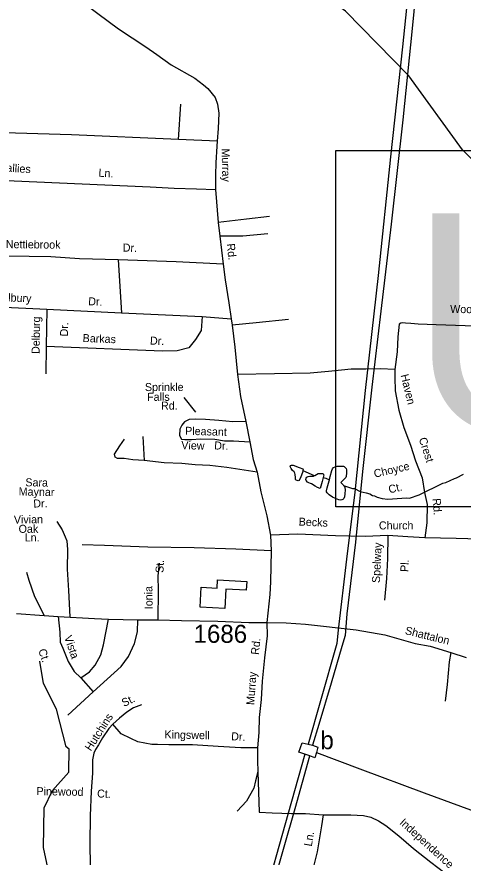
# Model space of a CAD drawing. Extents: x 1551653 to 1702041, y 811336 to 920032.
# Drawn here: x 1613566 to 1617224, y 881998 to 888884 of the extents above; entities that cross this region are included whole.
import ezdxf

# ---------------------------------------------------------------- set-up
doc = ezdxf.new("R2010")
doc.units = 0
for name, color, linetype in [('Old_Level_10', 7, 'Continuous'), ('Old_Level_11', 7, 'Continuous'), ('Old_Level_22', 7, 'Continuous'), ('Old_Level_3', 7, 'Continuous'), ('Old_Level_32', 7, 'Continuous'), ('Old_Level_35', 7, 'Continuous'), ('Old_Level_41', 7, 'Continuous'), ('Old_Level_56', 7, 'Continuous'), ('Old_Level_59', 7, 'Continuous'), ('Old_Level_62', 7, 'Continuous'), ('Old_Level_8', 7, 'Continuous')]:
    doc.layers.add(name, color=color, linetype=linetype)

msp = doc.modelspace()

# ---------------------------------------------------------------- linework, layer by layer
at = {"layer": 'Old_Level_3'}
msp.add_lwpolyline([(1623016.732, 884869.703), (1616180.215, 884869.703), (1616180.215, 887788.304), (1623016.732, 887788.304), (1623016.732, 884869.703)], dxfattribs=at)
at = {"layer": 'Old_Level_32'}
msp.add_lwpolyline([(1613562.325, 883996.021), (1613791.063, 883977.706), (1613905.798, 883970.234), (1614201.414, 883952.822), (1614316.971, 883949.565), (1614558.77, 883942.794), (1614721.112, 883942.865), (1614914.897, 883936.727), (1615214.555, 883931.241), (1615468.279, 883920.283), (1615614.164, 883920.323), (1615772.218, 883918.512), (1615932.236, 883906.518), (1616347.158, 883860.004), (1616581.675, 883819.621), (1616830.752, 883749.719), (1616954.335, 883726.698), (1617123.617, 883676.632), (1617250.06, 883634.426)], dxfattribs=at)
at = {"layer": 'Old_Level_35'}
for p, q in [((1614890.147, 887879.769), (1614909.33, 888167.689)), ((1615208.982, 887864.855), (1614890.147, 887879.769)), ((1615192.803, 887469.871), (1615217.072, 887199.483)), ((1615217.072, 887199.483), (1615230.555, 887086.143)), ((1615230.555, 887086.143), (1615257.52, 886858.112)), ((1614395.628, 886893.159), (1614423.232, 886458.955)), ((1613303.42, 886512.246), (1613811.124, 886488.085)), ((1613811.124, 886488.085), (1613805.562, 886181.743)), ((1613811.124, 886488.085), (1614423.232, 886458.955)), ((1614423.232, 886458.955), (1615085.264, 886427.449)), ((1615085.264, 886427.449), (1615321.77, 886410.831)), ((1615321.77, 886410.831), (1615329.454, 886356.545)), ((1613805.562, 886181.743), (1613802.429, 885959.054)), ((1614934.907, 885765.157), (1615030.821, 885643.591)), ((1615442.768, 885568.529), (1615475.889, 885401.144)), ((1614599.747, 885445.821), (1614609.78, 885248.675)), ((1615645.024, 884636.273), (1615650.519, 884509.781)), ((1614091.488, 883466.676), (1614191.195, 883352.952)), ((1613982.589, 883160.967), (1614191.195, 883352.952)), ((1615542.066, 882696.996), (1615552.977, 882365.841))]:
    msp.add_line(p, q, dxfattribs=at)
for points in [[(1613839.562, 889734.399), (1613865.355, 889546.161), (1613894.903, 889423.794), (1613913.879, 889323.552), (1613953.404, 889236.467), (1613982.343, 889182.167), (1614011.282, 889138.726), (1614054.69, 889075.375), (1614116.185, 889002.973), (1614164.111, 888960.406), (1614229.223, 888911.536), (1614399.239, 888786.643)], [(1614399.239, 888786.643), (1614623.515, 888638.221), (1614713.949, 888576.68), (1614829.704, 888491.609)], [(1614829.704, 888491.609), (1615023.974, 888380.905), (1615094.511, 888326.605), (1615132.494, 888297.644), (1615192.072, 888223.644), (1615211.54, 888167.414), (1615220.681, 888095.186), (1615215.326, 887969.419), (1615208.982, 887864.855)], [(1614890.147, 887879.769), (1614014.14, 887915.99), (1613368.303, 887937.354), (1612882.81, 887979.356)], [(1615208.982, 887864.855), (1615203.758, 887823.569), (1615196.848, 887688.096), (1615194.151, 887588.609), (1615192.803, 887469.871)], [(1612477.533, 887603.293), (1612639.82, 887596.498), (1612873.026, 887581.351), (1613141.802, 887564.918), (1613355.811, 887548.617), (1614658.936, 887491.798), (1614854.598, 887479.416), (1615039.098, 887475.268), (1615192.803, 887469.871)], [(1615637.14, 887248.83), (1615447.629, 887225.121), (1615217.072, 887199.483)], [(1615623.452, 887107.022), (1615419.316, 887087.492), (1615230.555, 887086.143)], [(1614395.628, 886893.159), (1614080.129, 886901.254), (1613845.812, 886917.961), (1613665.95, 886920.015), (1613191.645, 886926.848)], [(1615257.52, 886858.112), (1614871.91, 886875.653), (1614395.628, 886893.159)], [(1615257.52, 886858.112), (1615272.351, 886729.929), (1615303.377, 886540.783), (1615321.77, 886410.831)], [(1615085.264, 886427.449), (1615075.885, 886315.249), (1615029.037, 886239.793), (1614976.169, 886171.59), (1614880.567, 886147.552), (1614760.291, 886145.917), (1613805.562, 886181.743)], [(1615793.708, 886405.35), (1615527.567, 886376.335), (1615329.454, 886356.545)], [(1615329.454, 886356.545), (1615353.407, 886176.352), (1615374.91, 885954.183)], [(1618559.313, 886261.748), (1618486.015, 886292.634), (1618395.355, 886302.285), (1618225.612, 886315.798), (1617866.369, 886319.773), (1617470.27, 886348.966), (1617240.389, 886351.436), (1617003.763, 886360.932), (1616855.794, 886366.739), (1616795.822, 886371.893), (1616751.969, 886375.195), (1616730.239, 886377.684), (1616712.163, 886374.095), (1616700.812, 886365.111), (1616689.736, 886263.274), (1616682.417, 886139.35), (1616664.53, 885994.275)], [(1616664.53, 885994.275), (1616546.866, 886000.066), (1616425.344, 885998.136), (1616304.931, 885997.229), (1616121.231, 885976.923), (1615970.776, 885963.411), (1615676.656, 885957.645), (1615374.91, 885954.183)], [(1616664.53, 885994.275), (1616664.53, 885928.643), (1616667.445, 885818.339), (1616697.278, 885660.911), (1616737.69, 885518.818), (1616793.628, 885374.041), (1616834.136, 885244.707), (1616888.991, 885106.764), (1616907.567, 884986.715), (1616927.857, 884888.973), (1616926.213, 884739.118), (1616911.23, 884615.972)], [(1615374.91, 885954.183), (1615398.827, 885771.992), (1615442.768, 885568.529)], [(1615442.768, 885568.529), (1615336.781, 885565.214), (1615220.858, 885575.158), (1615111.559, 885585.101), (1615030.414, 885586.759), (1614977.42, 885583.444), (1614939.331, 885565.214), (1614917.803, 885537.04), (1614902.898, 885505.552), (1614899.856, 885454.233), (1614915.653, 885424.095), (1614942.319, 885420.24), (1614998.178, 885421.707), (1615072.43, 885426.678), (1615188.227, 885423.325), (1615267.228, 885411.087), (1615341.749, 885409.43), (1615475.889, 885401.144)], [(1614609.78, 885248.675), (1614515.385, 885255.303), (1614445.832, 885265.248), (1614390.758, 885264.255), (1614371.31, 885275.191), (1614366.867, 885300.012), (1614408.688, 885369.505), (1614447.608, 885423.495)], [(1615475.889, 885401.144), (1615504.041, 885256.961), (1615535.505, 885152.553)], [(1615535.505, 885152.553), (1615286.593, 885192.124), (1615148.824, 885207.531), (1615028.867, 885212.971), (1614917.033, 885224.247), (1614772.071, 885228.787), (1614609.78, 885248.675)], [(1615535.505, 885152.553), (1615566.384, 884993.04), (1615613.899, 884794.045), (1615645.024, 884636.273)], [(1613892.383, 884748.165), (1613937.658, 884681.607), (1613961.087, 884623.297), (1613974.643, 884591.204), (1613981.786, 884519.216), (1613978.095, 884357.195), (1613990.356, 884182.739), (1614001.531, 883966.522)], [(1616605.635, 884634.816), (1616419.898, 884625.274), (1616177.734, 884631.652), (1615868.029, 884645.15), (1615645.024, 884636.273)], [(1616605.635, 884634.816), (1616603.621, 884446.946), (1616595.888, 884283.006), (1616578.797, 884105.443)], [(1616911.23, 884615.972), (1616770.419, 884623.693), (1616605.635, 884634.816)], [(1617846.752, 884590.876), (1617714.728, 884598.277), (1617455.183, 884600.529), (1617167.776, 884610.18), (1616911.23, 884615.972)], [(1615650.519, 884509.781), (1615361.022, 884521.417), (1615019.467, 884533.359), (1614639.737, 884537.67), (1614284.019, 884551.699), (1614100.237, 884557.834)], [(1615650.519, 884509.781), (1615645.024, 884253.13), (1615640.2, 884150.866), (1615614.164, 883920.323)], [(1614732.168, 884408.517), (1614721.056, 884304.682), (1614723.782, 884182.753), (1614721.112, 883942.865)], [(1613646.051, 884334.921), (1613663.282, 884266.933), (1613710.974, 884134.277), (1613791.063, 883977.706)], [(1613905.798, 883970.234), (1613919.264, 883843.167), (1613921.126, 883761.155), (1613943.476, 883710.828), (1613986.315, 883600.856), (1614036.603, 883518.843), (1614091.488, 883466.676)], [(1614091.488, 883466.676), (1614161.312, 883517.741), (1614207.856, 883572.535), (1614255.305, 883657.497), (1614276.281, 883739.242), (1614316.971, 883949.565)], [(1614191.195, 883352.952), (1614422.151, 883561.714), (1614481.752, 883641.863), (1614530.662, 883747.834), (1614556.084, 883845.63), (1614558.77, 883942.794)], [(1615614.164, 883920.323), (1615616.979, 883812.6), (1615597.081, 883630.897), (1615577.019, 883441.193), (1615567.373, 883291.498), (1615551.559, 883143.533), (1615550.247, 883019.685), (1615538.241, 882892.989)], [(1617123.617, 883676.632), (1617109.673, 883597.771), (1617091.734, 883414.024), (1617076.127, 883276.259)], [(1614587.3, 883246.567), (1614521.148, 883221.295), (1614466.801, 883185.98), (1614406.368, 883136.778), (1614351.732, 883087.257)], [(1614351.732, 883087.257), (1614319.433, 883053.69), (1614266.631, 882976.319), (1614234.042, 882918.746), (1614209.462, 882881.023), (1614197.212, 882849.252), (1614184.708, 882795.272), (1614185.479, 882685.394), (1614175.319, 882538.983), (1614167.018, 882337.231), (1614164.49, 882110.852), (1614166.357, 881926.905), (1614153.227, 881815.839)], [(1615538.241, 882892.989), (1615401.837, 882893.758), (1615215.502, 882904.414), (1615005.468, 882917.884), (1614811.694, 882918.45), (1614717.698, 882921.36), (1614672.47, 882922.173), (1614557.205, 882942.884), (1614499.712, 882969.466), (1614420.474, 883009.194), (1614351.732, 883087.257)], [(1615538.241, 882892.989), (1615537.175, 882791.149), (1615542.066, 882696.996), (1615521.847, 882624.995), (1615508.74, 882563.591), (1615447.565, 882458.171), (1615372.634, 882375.044)], [(1615552.977, 882365.841), (1615659.463, 882362.196), (1615817.404, 882356.868), (1615930.979, 882356.868), (1616076.498, 882344.436)], [(1616076.498, 882344.436), (1616063.438, 882256.015), (1616027.083, 882042.426), (1615993.796, 881911.022)], [(1616076.498, 882344.436), (1616195.397, 882346.212), (1616302.827, 882345.84), (1616408.351, 882339.109), (1616466.913, 882324.901), (1616529.025, 882296.486), (1616589.362, 882259.191), (1616695.839, 882173.946), (1616818.287, 882069.166), (1616959.404, 881956.494), (1617072.979, 881869.473), (1617161.477, 881773.637), (1617202.34, 881677.151)]]:
    msp.add_lwpolyline(points, dxfattribs=at)
at = {"layer": 'Old_Level_41'}
msp.add_lwpolyline([(1615211.863, 884269.998), (1615450.241, 884257.141), (1615446.396, 884185.848), (1615279.214, 884194.864), (1615270.686, 884036.753), (1615069.301, 884047.615), (1615078.033, 884209.521), (1615208.222, 884202.499), (1615211.863, 884269.998)], dxfattribs=at)
at = {"layer": 'Old_Level_56'}
for p, q in [((1615952.369, 882925.666), (1615989.971, 882914.895)), ((1615968.238, 882830.085), (1615925.453, 882841.962))]:
    msp.add_line(p, q, dxfattribs=at)
for points in [[(1616817.587, 889513.605), (1616725.74, 888636.95), (1616629.841, 887738.166), (1616527.043, 886765.674), (1616420.452, 885823.281), (1616337.299, 884990.475), (1616267.119, 884441.575), (1616200.682, 883860.378), (1616187.405, 883748.581), (1616054.186, 883278.408), (1615952.369, 882925.666)], [(1616875.317, 889488.819), (1616805.448, 888787.823), (1616729.044, 888040.931), (1616633.644, 887186.359), (1616549.727, 886473.641), (1616476.797, 885848.55), (1616399.13, 885157.718), (1616342.542, 884578.523), (1616270.229, 883993.646), (1616256.21, 883815.825), (1616229.134, 883724.119), (1616141.817, 883425.317), (1616040.043, 883084.579), (1615989.971, 882914.895)], [(1615925.453, 882841.962), (1615877.763, 882858.54), (1615904.551, 882936.043), (1615952.369, 882925.666)], [(1615989.971, 882914.895), (1616032.064, 882898.632), (1616022.198, 882856.207)], [(1615925.453, 882841.962), (1615762.986, 882261.917), (1615600.805, 881686.068)], [(1615661.323, 881749.277), (1615846.575, 882396.9), (1615968.238, 882830.085)], [(1616022.198, 882856.207), (1616009.114, 882813.048), (1615968.238, 882830.085)], [(1616022.198, 882856.207), (1616375.895, 882722.946), (1616903.378, 882524.922), (1617582.143, 882277.396), (1618199.287, 882050.333), (1618582.639, 881850.031)]]:
    msp.add_lwpolyline(points, dxfattribs=at)
at = {"layer": 'Old_Level_59'}
for points in [[(1618719.799, 887056.031), (1618461.741, 887110.472), (1618037.795, 887240.578), (1617739.752, 887387.805), (1617359.791, 887651.604), (1617219.74, 887795.551), (1616777.75, 888401.993), (1616259.789, 888931.232), (1616069.808, 889069.642), (1615515.757, 889366.558), (1615161.735, 889705.304), (1615003.742, 889774.099), (1614787.72, 889834.281), (1614484.755, 890198.351)], [(1613734.777, 878287.183), (1614159.748, 878304.818), (1614293.749, 878354.646), (1614353.727, 878428.977), (1614413.705, 879186.029), (1614519.717, 879659.905), (1614689.705, 879942.056), (1614724.769, 880056.27), (1614710.723, 880256.811), (1614620.705, 880376.767), (1614133.706, 880724.843), (1613994.783, 880934.406), (1613930.705, 881109.725), (1613918.709, 881451.342), (1613784.708, 882077.879), (1613788.706, 882402.681), (1613857.706, 882545.808), (1613992.733, 882694.06), (1613995.706, 882884.349), (1613970.792, 882901.265), (1613891.745, 883211.509), (1613785.733, 883420.457), (1613754.77, 883604.902)]]:
    msp.add_lwpolyline(points, dxfattribs=at)
at = {"layer": 'Old_Level_62'}
for p, q in [((1615911.303, 885167.091), (1616004.191, 885125.363)), ((1616239.284, 885049.699), (1616243.897, 885044.162))]:
    msp.add_line(p, q, dxfattribs=at)
for points in [[(1615911.303, 885167.091), (1615907.099, 885149.046), (1615893.258, 885114.495), (1615879.93, 885085.173), (1615872.445, 885083.327), (1615862.295, 885083.737), (1615853.786, 885087.531), (1615850.197, 885094.605), (1615848.659, 885109.471), (1615847.224, 885132.745), (1615844.251, 885144.433), (1615838.714, 885156.736), (1615826.309, 885167.604), (1615813.185, 885182.88), (1615807.649, 885194.26), (1615807.239, 885203.385), (1615809.187, 885207.589), (1615816.671, 885210.664), (1615822.31, 885210.562), (1615829.692, 885209.332), (1615879.417, 885191.39), (1615908.842, 885179.394), (1615911.61, 885175.703), (1615911.303, 885167.091)], [(1616128.863, 885091.632), (1616135.22, 885118.801), (1616146.6, 885167.091), (1616152.239, 885179.599), (1616161.056, 885190.364), (1616175, 885197.644), (1616191.712, 885201.642), (1616220.624, 885202.975), (1616242.257, 885202.257), (1616248.511, 885199.284), (1616258.046, 885190.364), (1616264.197, 885181.957), (1616266.658, 885173.55), (1616267.991, 885146.791), (1616265.94, 885118.801), (1616261.224, 885109.266), (1616252.304, 885099.321), (1616220.624, 885069.179), (1616239.284, 885049.699)], [(1616076.267, 885108.651), (1616068.68, 885076.15), (1616051.661, 885019.761), (1616030.643, 885026.938), (1616010.753, 885038.318), (1615982.046, 885056.773), (1615972.818, 885060.156), (1615959.798, 885064.462), (1615947.392, 885072.357), (1615937.652, 885083.635), (1615935.601, 885093.58), (1615937.857, 885104.755), (1615944.009, 885113.47), (1615953.544, 885118.801), (1615967.385, 885120.544), (1615993.836, 885120.852), (1616004.191, 885125.363)], [(1616004.191, 885125.363), (1616008.087, 885127.106), (1616034.744, 885142.28), (1616043.356, 885143.305), (1616072.269, 885142.075), (1616076.985, 885139.409), (1616079.856, 885134.59), (1616081.393, 885130.489), (1616076.267, 885108.651)], [(1616076.267, 885108.651), (1616097.798, 885104.345), (1616128.863, 885091.632)], [(1616243.897, 885044.162), (1616250.767, 885035.858), (1616255.278, 885028.271), (1616256.303, 885007.765), (1616255.073, 884975.982), (1616250.151, 884950.966), (1616245.025, 884936.817), (1616239.079, 884928.923), (1616230.671, 884925.334), (1616217.651, 884923.386), (1616203.912, 884925.642), (1616177.665, 884935.997), (1616151.931, 884947.993), (1616126.71, 884966.755), (1616108.46, 884984.492), (1616103.949, 884992.079), (1616104.052, 884999.666), (1616110.203, 885023.759), (1616126.813, 885082.917), (1616128.863, 885091.632)], [(1616243.897, 885044.162), (1616317.408, 885020.581), (1616333.3, 885018.326), (1616380.975, 884995.565), (1616428.752, 884984.697), (1616458.587, 884974.239), (1616480.322, 884961.834), (1616496.316, 884959.578), (1616520.102, 884949.223), (1616559.883, 884938.56), (1616607.762, 884931.691), (1616759.911, 884943.174), (1616783.902, 884940.713), (1616864.282, 884967.37), (1617057.646, 885062.104), (1617081.74, 885067.743), (1617154.226, 885102.499), (1617170.323, 885106.19), (1617226.814, 885137.256)]]:
    msp.add_lwpolyline(points, dxfattribs=at)

# ---------------------------------------------------------------- texts
at = {"layer": 'Old_Level_10'}
for s, height, rotation, p in [('Murray', 65.6167, 271.2105528, (1615244.685, 887804.606)), ('Sallies', 65.6167, 356.579525, (1613420.158, 887618.64)), ('Ln.', 65.6167, 356.579525, (1614233.598, 887574.503)), ('Nettlebrook', 65.61666, 359.3457806, (1613474.953, 886989.11)), ('Dr.', 65.6167, 357.5960528, (1614432.768, 886961.583)), ('Rd.', 65.6167, 275.8172306, (1615286.897, 887023.928)), ('Heidelbury', 65.6167, 357.2754361, (1613264.877, 886563.43)), ('Dr.', 65.6167, 357.2754, (1614149.756, 886521.262)), ('Woodcliff', 65.6167, 359.3842833, (1617117.415, 886457.501)), ('Delburg', 65.6167, 88.9598722, (1613751.856, 886120.941)), ('Dr.', 65.6167, 88.9598722, (1613984.884, 886264.809)), ('Barkas', 65.6167, 357.8510028, (1614104.198, 886219.822)), ('Dr.', 65.6167, 357.8510028, (1614656.187, 886199.09)), ('Haven', 65.6167, 283.7767306, (1616710.886, 885947.876)), ('Sprinkle', 65.6167, 0.0562472, (1614615.74, 885817.68)), ('Falls', 65.6167, 0.0562472, (1614633.54, 885737.531)), ('Rd.', 65.6167, 0.0562472, (1614747.453, 885665.564)), ('Pleasant', 65.6167, 358.3414111, (1614944.666, 885459.768)), ('Crest', 65.6167, 288.0556389, (1616859.381, 885426.126)), ('View', 65.6167, 358.3414111, (1614913.068, 885341.792)), ('Dr.', 65.6167, 358.148875, (1615183.007, 885339.611)), ('Choyce', 65.6167, 13.0039917, (1616499.868, 885107.319)), ('Sara', 65.6167, 359.0720722, (1613635.155, 885037.573)), ('Maynar', 65.6167, 358.9240167, (1613580.519, 884962.272)), ('Ct.', 65.6167, 13.0039917, (1616620.385, 884978.402)), ('Dr.', 65.6167, 0.5905722, (1613701.069, 884863.368)), ('Rd.', 65.6167, 274.5699028, (1616973.262, 884936.179)), ('Vivian', 65.6167, 0.6527778, (1613541.707, 884731.803)), ('Becks', 65.6167, 357.5045472, (1615874.877, 884715.832)), ('Church', 65.6167, 0.0096167, (1616533.407, 884684.016)), ('Oak', 65.6167, 359.8035556, (1613580.224, 884656.136)), ('Ln.', 65.6167, 359.9803333, (1613630.101, 884585.084)), ('Spelway', 65.6167, 87.2994028, (1616541.486, 884243.639)), ('St.', 65.6167, 87.8089361, (1614767.63, 884326.378)), ('Pl.', 65.6167, 87.2994028, (1616774.301, 884334.096)), ('Ionia', 65.6167, 90.5670444, (1614678.808, 884030.231)), ('Vista', 65.6167, 289.1154917, (1613952.569, 883801.895)), ('Rd.', 65.6167, 83.7504333, (1615548.815, 883654.152)), ('Ct.', 65.6167, 289.1154917, (1613740.216, 883693.44)), ('Murray', 65.6167, 86.3132139, (1615512.193, 883243.251)), ('St.', 65.6167, 25.5225833, (1614443.694, 883228.455)), ('Hutchins', 65.6167, 57.1963083, (1614172.914, 882862.635)), ('Kingswell', 65.6167, 358.7180722, (1614775.333, 882972.292)), ('Dr.', 65.6167, 357.2055528, (1615321.404, 882956.677)), ('Pinewood', 65.6167, 359.0631861, (1613726.452, 882506.724)), ('Ct.', 65.6167, 358.0589, (1614222.903, 882487.594)), ('Independence', 65.61666, 317.9281389, (1616697.97, 882274.037)), ('Ln.', 65.6167, 80.3402694, (1615982.876, 882083.091))]:
    msp.add_text(s, height=height, rotation=rotation, dxfattribs=at).set_placement(p)
at = {"layer": 'Old_Level_11'}
msp.add_text('Shattalon', height=65.6167, rotation=346.2263611, dxfattribs=at).set_placement((1616743.23, 883826.826))
at = {"layer": 'Old_Level_22'}
msp.add_text('b', height=147.638, dxfattribs=at).set_placement((1616054.102, 882883.28))
at = {"layer": 'Old_Level_3'}
msp.add_text('U-2826', height=1788.0542, dxfattribs=at).set_placement((1616785.775, 885484.887))
at = {"layer": 'Old_Level_8'}
msp.add_text('1686', height=147.6375, dxfattribs=at).set_placement((1615014.197, 883754.7))

doc.saveas('drawing.dxf')
